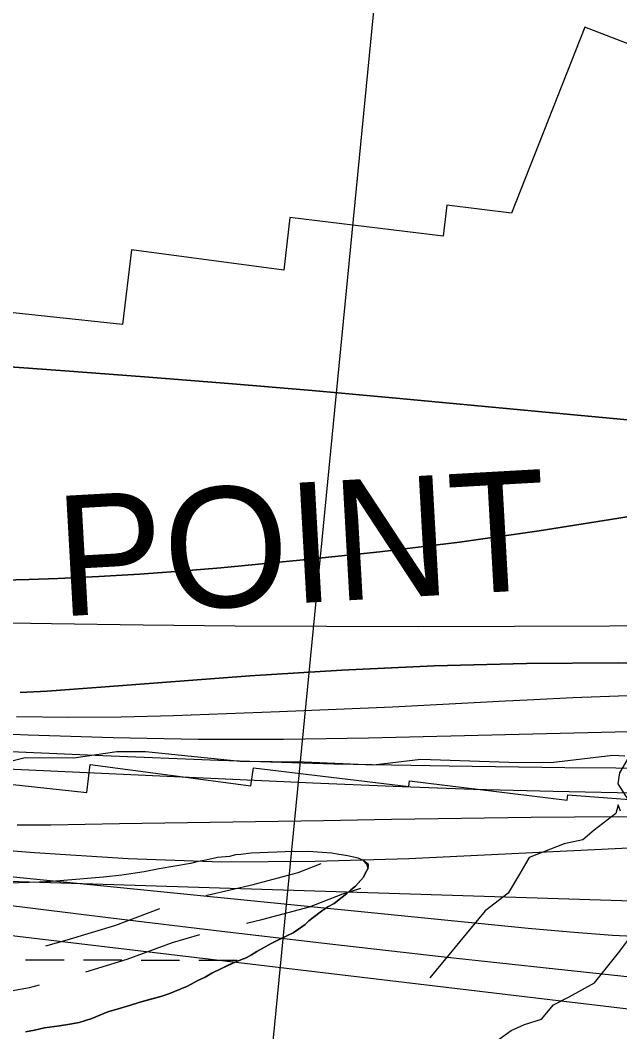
# Model space of a CAD drawing. Extents: x 3161615 to 3199515, y 867541 to 892976.
# Drawn here: x 3193749 to 3194247, y 877359 to 878200 of the extents above; entities that cross this region are included whole.
import ezdxf

# ---------------------------------------------------------------- set-up
doc = ezdxf.new("R2010")
doc.units = 0
for name, color, linetype in [('V-RIVR-EDGE', 7, 'Continuous'), ('V-RIVR-RANG', 7, 'Continuous'), ('V-ROAD-CNTR', 7, 'Continuous'), ('V-RRAP-RVMT', 7, 'Continuous'), ('V-RRAP-RVMT-IDEN', 7, 'Continuous'), ('V-SITE-VEGE', 7, 'Continuous'), ('V-TOPO-DPTH', 7, 'Continuous'), ('V-TOPO-MAJR', 7, 'Continuous'), ('V-TOPO-MINR', 7, 'Continuous'), ('V-TOPO-SHOR', 7, 'Continuous'), ('V-TOPO-WATR', 7, 'Continuous'), ('V-WETL-SWMP', 7, 'Continuous')]:
    doc.layers.add(name, color=color, linetype=linetype)

msp = doc.modelspace()

# ---------------------------------------------------------------- linework, layer by layer
at = {"layer": 'V-RIVR-EDGE'}
for points in [[(3193187.73, 877649.62), (3193226.82, 877641.41), (3193282.59, 877633.64), (3193331.7, 877627.8), (3193401.3, 877618.57), (3193466.59, 877604.1), (3193560.5, 877589.56), (3193631.53, 877578.42), (3193706.87, 877575.37), (3193752.67, 877586.7), (3193793.21, 877586.6), (3193828.99, 877591.76), (3193852.83, 877591.7), (3193931.5, 877583.88), (3193984.9, 877583.27), (3194042.6, 877580.74), (3194081.72, 877585.41), (3194155.15, 877582.85), (3194189.96, 877582.76), (3194241.48, 877588.83), (3194251.49, 877588.33)], [(3194253.87, 877585.46), (3194247.16, 877574.03), (3194245.71, 877564.98), (3194254.74, 877551.13)], [(3194248.04, 877542.08), (3194246.14, 877547.33), (3194244.22, 877540.18), (3194226.06, 877526.4), (3194216.51, 877518.32), (3194201.24, 877515.02), (3194172.12, 877503.64), (3194163.98, 877489.83), (3194154.4, 877474.12), (3194135.29, 877459.38), (3194089.37, 877403.7)], [(3194135.01, 877343.98), (3194156.98, 877359.66), (3194167.96, 877364.88), (3194182.28, 877369.14), (3194192.32, 877381.04), (3194205.21, 877387.68), (3194226.23, 877399.55), (3194246.32, 877424.3), (3194266.89, 877451.43)]]:
    msp.add_lwpolyline(points, dxfattribs=at)
at = {"layer": 'V-RIVR-RANG'}
msp.add_line((3193905.82, 876806.39), (3194044.8, 878227.62), dxfattribs=at)
at = {"layer": 'V-ROAD-CNTR'}
for points in [[(3193903.11, 877472.09), (3193904.1, 877472.37), (3193942.37, 877481.2), (3193979.73, 877491.11), (3193999, 877498.66)], [(3193936.73, 877449.11), (3193949.59, 877452.08), (3193989.08, 877462.56), (3194016.83, 877473.43), (3194032.02, 877478.11)], [(3193769.73, 877430.18), (3193787.56, 877435.04), (3193827.94, 877447.43), (3193864.65, 877461.12)], [(3193803.16, 877408.45), (3193837.59, 877419.01), (3193875.12, 877433.01), (3193898.06, 877439.49)], [(3193665.67, 877396.58), (3193675.1, 877395.71), (3193729.69, 877390.72), (3193756.37, 877395.44), (3193764.67, 877397.71)]]:
    msp.add_lwpolyline(points, dxfattribs=at)
at = {"layer": 'V-RRAP-RVMT'}
for p, q in [((3194218.16, 878194.29), (3194157.33, 878039.53)), ((3194326.97, 878152.08), (3194218.16, 878194.29)), ((3194103.42, 878046.25), (3194100.33, 878020.44)), ((3194157.33, 878039.53), (3194103.42, 878046.25)), ((3193972.93, 878035.84), (3193967.95, 877992.15)), ((3194100.33, 878020.44), (3193972.93, 878035.84)), ((3193841.02, 878008.9), (3193833.52, 877947)), ((3193967.95, 877992.15), (3193841.02, 878008.9)), ((3193833.52, 877947), (3193705.76, 877960.62)), ((3193803.97, 877557.83), (3193806.68, 877581.1)), ((3193806.68, 877581.1), (3193940.5, 877563.38)), ((3193940.5, 877563.38), (3193942.48, 877578.27)), ((3193942.48, 877578.27), (3194071.85, 877562.75)), ((3193674.24, 877571.64), (3193803.97, 877557.83)), ((3194071.85, 877562.75), (3194072.47, 877567.52)), ((3194072.47, 877567.52), (3194203.49, 877551.26)), ((3194203.49, 877551.26), (3194204.05, 877555.89)), ((3194204.05, 877555.89), (3194333.8, 877545.58))]:
    msp.add_line(p, q, dxfattribs=at)
at = {"layer": 'V-SITE-VEGE'}
for p, q in [((3193903, 877501.48), (3193896.71, 877500.35)), ((3193912.58, 877503.55), (3193903, 877501.48)), ((3193922.63, 877504.6), (3193912.58, 877503.55)), ((3193927.67, 877505.76), (3193922.63, 877504.6)), ((3193932.19, 877506.17), (3193927.67, 877505.76)), ((3193940.74, 877507.26), (3193932.19, 877506.17)), ((3193976.13, 877508.56), (3193940.74, 877507.26)), ((3193983.15, 877508.42), (3193976.13, 877508.56)), ((3193988.17, 877508.57), (3193983.15, 877508.42)), ((3193999.69, 877507.84), (3193988.17, 877508.57)), ((3194007.71, 877507.19), (3193999.69, 877507.84)), ((3194013.7, 877506.06), (3194007.71, 877507.19)), ((3194017.45, 877505.49), (3194013.7, 877506.06)), ((3194020.96, 877505.17), (3194017.45, 877505.49)), ((3194029.69, 877502.99), (3194020.96, 877505.17)), ((3194033.67, 877501.41), (3194029.69, 877502.99)), ((3194033.92, 877501.22), (3194033.67, 877501.41)), ((3194036.46, 877498.51), (3194033.92, 877501.22)), ((3193864.23, 877494.22), (3193851.64, 877491.71)), ((3193890.15, 877498.72), (3193864.23, 877494.22)), ((3193896.71, 877500.35), (3193890.15, 877498.72)), ((3194035.47, 877490.33), (3194038.06, 877494.8)), ((3194036.87, 877498.08), (3194036.46, 877498.51)), ((3194038.06, 877494.8), (3194036.87, 877498.08)), ((3193784.78, 877484.5), (3193774.48, 877483.7)), ((3193817.69, 877487.36), (3193784.78, 877484.5)), ((3193833.03, 877489.07), (3193817.69, 877487.36)), ((3193851.64, 877491.71), (3193833.03, 877489.07)), ((3194027.48, 877479.71), (3194034.15, 877487.35)), ((3194034.15, 877487.35), (3194035.47, 877490.33)), ((3193764.19, 877483.15), (3193739.09, 877482.39)), ((3193774.48, 877483.7), (3193764.19, 877483.15)), ((3194020.34, 877473.83), (3194023.66, 877476.77)), ((3194023.66, 877476.77), (3194027.48, 877479.71)), ((3194009.64, 877465.51), (3194016.51, 877470.64)), ((3194016.51, 877470.64), (3194020.34, 877473.83)), ((3193992.35, 877453.81), (3193999.23, 877458.94)), ((3193999.23, 877458.94), (3194004.57, 877462.6)), ((3194004.57, 877462.6), (3194009.64, 877465.51)), ((3193985.72, 877447.92), (3193988.78, 877450.87)), ((3193988.78, 877450.87), (3193992.35, 877453.81)), ((3193975.55, 877441.1), (3193980.12, 877444.02)), ((3193980.12, 877444.02), (3193985.72, 877447.92)), ((3193957.31, 877432.18), (3193970.99, 877438.69)), ((3193970.99, 877438.69), (3193975.55, 877441.1)), ((3193941.07, 877422.72), (3193945.39, 877425.39)), ((3193945.39, 877425.39), (3193957.31, 877432.18)), ((3193916.53, 877411.67), (3193928.42, 877417.2)), ((3193928.42, 877417.2), (3193936.51, 877420.31)), ((3193936.51, 877420.31), (3193941.07, 877422.72)), ((3193907.91, 877407.32), (3193916.53, 877411.67)), ((3193887.64, 877396.69), (3193896.25, 877401.29)), ((3193896.25, 877401.29), (3193902.33, 877404.18)), ((3193902.33, 877404.18), (3193907.91, 877407.32)), ((3193872.21, 877390.22), (3193881.56, 877394.05)), ((3193881.56, 877394.05), (3193887.64, 877396.69)), ((3193847.23, 877382.94), (3193865.4, 877388.1)), ((3193865.4, 877388.1), (3193872.21, 877390.22)), ((3193808.09, 877369.67), (3193821.5, 877375.42)), ((3193821.5, 877375.42), (3193832.09, 877378.22)), ((3193832.09, 877378.22), (3193839.41, 877380.59)), ((3193839.41, 877380.59), (3193847.23, 877382.94)), ((3193789.69, 877365.02), (3193797.49, 877366.36)), ((3193797.49, 877366.36), (3193808.09, 877369.67)), ((3193752.95, 877358.72), (3193760.5, 877360.07)), ((3193760.5, 877360.07), (3193768.81, 877361.92)), ((3193768.81, 877361.92), (3193781.14, 877363.68)), ((3193781.14, 877363.68), (3193789.69, 877365.02))]:
    msp.add_line(p, q, dxfattribs=at)
at = {"layer": 'V-TOPO-DPTH'}
msp.add_line((3197197.02, 877374.43), (3187419.13, 877683.17), dxfattribs=at)
for points in [[(3192807.84, 878021.74), (3193247.93, 877965.55), (3193313.58, 877957.3), (3193379.25, 877949.22), (3193444.96, 877941.41), (3193510.68, 877933.77), (3193613.37, 877922.04), (3193627.78, 877920.49), (3193642.19, 877919.06), (3193656.62, 877917.81), (3193671.06, 877916.68), (3193781.96, 877908.75), (3193851.84, 877903.52), (3193921.7, 877897.98), (3193991.52, 877891.99), (3194061.31, 877885.7), (3194374.98, 877856.38)], [(3194374.98, 877856.38), (3194061.31, 877885.7), (3193991.52, 877891.99), (3193921.7, 877897.98), (3193851.84, 877903.52), (3193781.96, 877908.75), (3193671.06, 877916.68), (3193656.62, 877917.81), (3193642.19, 877919.06), (3193627.78, 877920.49), (3193613.37, 877922.04), (3193510.68, 877933.77), (3193444.96, 877941.41), (3193379.25, 877949.22), (3193313.58, 877957.3), (3193247.93, 877965.55), (3192807.84, 878021.74)], [(3194402.94, 877812.16), (3194246.49, 877785.84), (3194180.37, 877775.44), (3194114.13, 877766), (3194047.69, 877757.99), (3193981.14, 877750.93), (3193915.38, 877744.67), (3193881.59, 877741.75), (3193847.77, 877739.23), (3193813.91, 877737.31), (3193780.02, 877735.79), (3193755.81, 877734.91), (3193734.01, 877734.32)], [(3194402.94, 877812.16), (3194246.49, 877785.84), (3194180.37, 877775.44), (3194114.13, 877766), (3194047.69, 877757.99), (3193981.14, 877750.93), (3193915.38, 877744.67), (3193881.59, 877741.75), (3193847.77, 877739.23), (3193813.91, 877737.31), (3193780.02, 877735.79), (3193755.81, 877734.91), (3193734.01, 877734.32)], [(3193201.51, 877693.43), (3193243.17, 877682.7), (3193265.78, 877677.01), (3193318.95, 877664.39), (3193372.31, 877652.7), (3193425.96, 877642.43), (3193479.81, 877633.11), (3193576.59, 877617.66), (3193595.04, 877615.05), (3193613.52, 877612.86), (3193632.07, 877611.31), (3193650.67, 877610.19), (3193755.02, 877605.74), (3193825.84, 877603.43), (3193896.65, 877602.06), (3193967.49, 877602.12), (3194038.33, 877603.13), (3194391.75, 877611.71)], [(3193201.51, 877693.43), (3193243.17, 877682.7), (3193265.78, 877677.01), (3193318.95, 877664.39), (3193372.31, 877652.7), (3193425.96, 877642.43), (3193479.81, 877633.11), (3193576.59, 877617.66), (3193595.04, 877615.05), (3193613.52, 877612.86), (3193632.07, 877611.31), (3193650.67, 877610.19), (3193755.02, 877605.74), (3193825.84, 877603.43), (3193896.65, 877602.06), (3193967.49, 877602.12), (3194038.33, 877603.13), (3194391.75, 877611.71)], [(3193748.47, 877640.83), (3193770.86, 877642.11), (3193793.24, 877643.58), (3193815.61, 877645.19), (3193939.48, 877654.61), (3194016.21, 877659.52), (3194092.98, 877663.17), (3194169.83, 877664.96), (3194246.71, 877665.5), (3194348.51, 877664.97)], [(3194348.51, 877664.97), (3194246.71, 877665.5), (3194169.83, 877664.96), (3194092.98, 877663.17), (3194016.21, 877659.52), (3193939.48, 877654.61), (3193815.61, 877645.19), (3193793.24, 877643.58), (3193770.86, 877642.11), (3193748.47, 877640.83)]]:
    msp.add_lwpolyline(points, dxfattribs=at)
at = {"layer": 'V-TOPO-MAJR'}
msp.add_lwpolyline([(3193213.34, 877569.68), (3193280.04, 877554.83), (3193347.17, 877542.02), (3193414.57, 877530.58), (3193555.62, 877508.85), (3193579.38, 877505.38), (3193603.17, 877502.17), (3193627.01, 877499.34), (3193650.88, 877496.77), (3194171.04, 877444.96), (3194206.18, 877441.83), (3194241.36, 877439.19), (3194276.58, 877437.29)], dxfattribs=at)
at = {"layer": 'V-TOPO-MINR'}
for points in [[(3194374.98, 877856.38), (3194061.31, 877885.7), (3193991.52, 877891.99), (3193921.7, 877897.98), (3193851.84, 877903.52), (3193781.96, 877908.75), (3193671.06, 877916.68), (3193656.62, 877917.81), (3193642.19, 877919.06), (3193627.78, 877920.49), (3193613.37, 877922.04), (3193510.68, 877933.77), (3193444.96, 877941.41), (3193379.25, 877949.22), (3193313.58, 877957.3), (3193247.93, 877965.55), (3192807.84, 878021.74)], [(3193203.09, 877819.06), (3193246.45, 877805.06), (3193598.53, 877706.94), (3193622.06, 877703.32), (3193645.76, 877701.17), (3193669.59, 877700.01), (3193774.53, 877698.15), (3193850.91, 877697.04), (3193927.3, 877696.24), (3194003.7, 877695.91), (3194080.09, 877695.9), (3194318.79, 877696.6)], [(3193734.01, 877734.32), (3193755.81, 877734.91), (3193780.02, 877735.79), (3193813.91, 877737.31), (3193847.77, 877739.23), (3193881.59, 877741.75), (3193915.38, 877744.67), (3193981.14, 877750.93), (3194047.69, 877757.99), (3194114.13, 877766), (3194180.37, 877775.44), (3194246.49, 877785.84), (3194402.94, 877812.16)], [(3193197.91, 877671.07), (3193278.13, 877654.04), (3193358.72, 877638.9), (3193439.57, 877625.02), (3193561.08, 877605.63), (3193586.62, 877602), (3193612.23, 877598.96), (3193637.92, 877596.79), (3193663.67, 877595.2), (3193817.39, 877588.38), (3193913.39, 877584.66), (3194009.41, 877581.67), (3194105.46, 877579.76), (3194201.53, 877578.58), (3194329.32, 877577.73)], [(3193748.47, 877640.83), (3193770.86, 877642.11), (3193793.24, 877643.58), (3193815.61, 877645.19), (3193939.48, 877654.61), (3194016.21, 877659.52), (3194092.98, 877663.17), (3194169.83, 877664.96), (3194246.71, 877665.5), (3194348.51, 877664.97)], [(3193183.77, 877655.09), (3193290.19, 877635.48), (3193396.9, 877617.32), (3193545.57, 877593.6), (3193578.21, 877588.96), (3193610.93, 877585.04), (3193643.76, 877582.24), (3193676.66, 877580.16), (3193992.09, 877565.61), (3194058.7, 877562.85), (3194125.33, 877560.52), (3194191.98, 877558.82), (3194258.64, 877557.54)], [(3193745.38, 877621.02), (3193788.92, 877620.37), (3193832.47, 877620.75), (3193876.02, 877621.82), (3193964.37, 877625.04), (3194011.37, 877626.91), (3194058.36, 877628.97), (3194105.33, 877631.32), (3194152.3, 877633.88), (3194170.2, 877634.91), (3194208.22, 877636.74), (3194246.25, 877638.09), (3194284.29, 877638.73)], [(3193175.95, 877606.65), (3193222.29, 877595.47), (3193268.63, 877584.27), (3193314.97, 877573.05), (3193361.43, 877562.42), (3193408.04, 877552.59), (3193454.88, 877543.94), (3193501.89, 877536.09), (3193575.93, 877524.68), (3193590.4, 877522.61), (3193604.9, 877520.75), (3193619.44, 877519.21), (3193634, 877517.87), (3193760.43, 877507.68), (3193838.25, 877502.92), (3193916.1, 877500.18), (3193994, 877500.47), (3194071.93, 877502.77), (3194317.9, 877514.81)], [(3193152.04, 877556.98), (3193234.46, 877540.51), (3193317.3, 877525.94), (3193533.44, 877491.78), (3193567.33, 877486.6), (3193601.25, 877481.65), (3193635.23, 877477.04), (3193669.23, 877472.66), (3193823.81, 877453.56), (3193916.26, 877442.38), (3194008.74, 877431.51), (3194101.28, 877421.12), (3194193.86, 877411.04), (3194357.04, 877393.7)], [(3193745.99, 877530.81), (3193773.93, 877530.87), (3193831.17, 877531.83), (3193887.74, 877532.77), (3193944.31, 877533.68), (3194000.88, 877534.56), (3194057.44, 877535.43), (3194173.65, 877537.16), (3194209.78, 877537.54), (3194245.91, 877537.69), (3194282.04, 877537.52)], [(3193128.23, 877531.96), (3193557.85, 877464.12), (3193578.42, 877460.92), (3193599, 877457.79), (3193619.59, 877454.75), (3193640.2, 877451.77), (3193660.82, 877448.92), (3193681.45, 877446.15), (3193702.1, 877443.53), (3193722.76, 877441), (3194326.72, 877369.09)]]:
    msp.add_lwpolyline(points, dxfattribs=at)
at = {"layer": 'V-TOPO-SHOR'}
msp.add_line((3194036.46, 877498.5), (3194037.98, 877498.16), dxfattribs=at)
msp.add_lwpolyline([(3194033.89, 877501.18), (3194036.87, 877498.08), (3194038.06, 877494.8), (3194035.46, 877490.33), (3194034.15, 877487.35), (3194031.58, 877484.39), (3194027.48, 877479.71), (3194023.66, 877476.77), (3194020.34, 877473.83), (3194016.51, 877470.64), (3194009.64, 877465.51), (3194004.57, 877462.6), (3193999.23, 877458.94), (3193992.35, 877453.81), (3193988.78, 877450.87), (3193985.72, 877447.92), (3193980.12, 877444.02), (3193975.55, 877441.1), (3193970.99, 877438.69), (3193962.88, 877434.83), (3193957.31, 877432.18), (3193952.24, 877429.27), (3193945.39, 877425.39), (3193941.07, 877422.72), (3193936.51, 877420.31), (3193928.42, 877417.2), (3193922.6, 877414.56), (3193916.53, 877411.67), (3193907.91, 877407.32), (3193902.33, 877404.18), (3193896.25, 877401.29), (3193887.64, 877396.69), (3193881.56, 877394.05), (3193872.21, 877390.22), (3193865.4, 877388.1), (3193858.08, 877385.99), (3193847.23, 877382.94), (3193839.41, 877380.59), (3193832.09, 877378.22), (3193821.5, 877375.42), (3193814.67, 877372.55), (3193808.09, 877369.67), (3193797.5, 877366.36), (3193789.69, 877365.02), (3193781.14, 877363.68), (3193768.81, 877361.92), (3193760.5, 877360.07), (3193752.95, 877358.72)], dxfattribs=at)
at = {"layer": 'V-TOPO-WATR'}
msp.add_lwpolyline([(3193201.51, 877693.43), (3193243.17, 877682.7), (3193265.78, 877677.01), (3193318.95, 877664.39), (3193372.31, 877652.7), (3193425.96, 877642.43), (3193479.81, 877633.11), (3193576.59, 877617.66), (3193595.04, 877615.05), (3193613.52, 877612.86), (3193632.07, 877611.31), (3193650.67, 877610.19), (3193755.02, 877605.74), (3193825.84, 877603.43), (3193896.65, 877602.06), (3193967.49, 877602.12), (3194038.33, 877603.13), (3194391.75, 877611.71)], dxfattribs=at)
at = {"layer": 'V-WETL-SWMP'}
for p, q in [((3193903, 877501.48), (3193896.71, 877500.35)), ((3193912.57, 877503.55), (3193903, 877501.48)), ((3193922.63, 877504.6), (3193912.57, 877503.55)), ((3193927.67, 877505.76), (3193922.63, 877504.6)), ((3193932.19, 877506.17), (3193927.67, 877505.76)), ((3193940.74, 877507.26), (3193932.19, 877506.17)), ((3193976.13, 877508.56), (3193940.74, 877507.26)), ((3193983.15, 877508.42), (3193976.13, 877508.56)), ((3193988.17, 877508.58), (3193983.15, 877508.42)), ((3193999.69, 877507.85), (3193988.17, 877508.58)), ((3194007.7, 877507.19), (3193999.69, 877507.85)), ((3194013.7, 877506.06), (3194007.7, 877507.19)), ((3194017.45, 877505.49), (3194013.7, 877506.06)), ((3194020.96, 877505.17), (3194017.45, 877505.49)), ((3194029.69, 877502.99), (3194020.96, 877505.17)), ((3194033.68, 877501.41), (3194029.69, 877502.99)), ((3194037.98, 877498.16), (3194033.68, 877501.41)), ((3193864.23, 877494.22), (3193851.64, 877491.71)), ((3193890.15, 877498.72), (3193864.23, 877494.22)), ((3193896.71, 877500.35), (3193890.15, 877498.72)), ((3194035.46, 877490.33), (3194038.06, 877494.8)), ((3194038.43, 877497.27), (3194037.98, 877498.16)), ((3194038.06, 877494.8), (3194038.43, 877497.27)), ((3193784.78, 877484.5), (3193774.48, 877483.7)), ((3193817.69, 877487.36), (3193784.78, 877484.5)), ((3193833.03, 877489.07), (3193817.69, 877487.36)), ((3193851.64, 877491.71), (3193833.03, 877489.07)), ((3194027.48, 877479.71), (3194034.15, 877487.35)), ((3194034.15, 877487.35), (3194035.46, 877490.33)), ((3193764.19, 877483.15), (3193739.09, 877482.4)), ((3193774.48, 877483.7), (3193764.19, 877483.15)), ((3194020.34, 877473.83), (3194023.66, 877476.77)), ((3194023.66, 877476.77), (3194027.48, 877479.71)), ((3194009.64, 877465.51), (3194016.51, 877470.64)), ((3194016.51, 877470.64), (3194020.34, 877473.83)), ((3193992.35, 877453.81), (3193999.23, 877458.95)), ((3193999.23, 877458.95), (3194004.57, 877462.6)), ((3194004.57, 877462.6), (3194009.64, 877465.51)), ((3193985.72, 877447.93), (3193988.78, 877450.88)), ((3193988.78, 877450.88), (3193992.35, 877453.81)), ((3193975.55, 877441.1), (3193980.12, 877444.02)), ((3193980.12, 877444.02), (3193985.72, 877447.93)), ((3193957.31, 877432.18), (3193970.99, 877438.69)), ((3193970.99, 877438.69), (3193975.55, 877441.1)), ((3193941.07, 877422.72), (3193945.39, 877425.4)), ((3193945.39, 877425.4), (3193957.31, 877432.18)), ((3193753.04, 877418.65), (3193785.04, 877418.56)), ((3193801.04, 877418.51), (3193833.04, 877418.42)), ((3193849.04, 877418.38), (3193881.04, 877418.29)), ((3193897.04, 877418.25), (3193929.04, 877418.16)), ((3193922.6, 877414.56), (3193928.42, 877417.2)), ((3193928.42, 877417.2), (3193936.51, 877420.31)), ((3193936.51, 877420.31), (3193941.07, 877422.72)), ((3193907.91, 877407.33), (3193916.53, 877411.67)), ((3193916.53, 877411.67), (3193922.6, 877414.56)), ((3193887.64, 877396.69), (3193896.26, 877401.29)), ((3193896.26, 877401.29), (3193902.33, 877404.18)), ((3193902.33, 877404.18), (3193907.91, 877407.33)), ((3193872.21, 877390.22), (3193881.57, 877394.05)), ((3193881.57, 877394.05), (3193887.64, 877396.69)), ((3193847.23, 877382.94), (3193865.4, 877388.1)), ((3193865.4, 877388.1), (3193872.21, 877390.22)), ((3193808.09, 877369.67), (3193821.5, 877375.42)), ((3193821.5, 877375.42), (3193832.09, 877378.22)), ((3193832.09, 877378.22), (3193839.41, 877380.59)), ((3193839.41, 877380.59), (3193847.23, 877382.94)), ((3193789.69, 877365.02), (3193797.5, 877366.37)), ((3193797.5, 877366.37), (3193808.09, 877369.67)), ((3193752.95, 877358.72), (3193760.5, 877360.07)), ((3193760.5, 877360.07), (3193768.81, 877361.92)), ((3193768.81, 877361.92), (3193781.14, 877363.68)), ((3193781.14, 877363.68), (3193789.69, 877365.02))]:
    msp.add_line(p, q, dxfattribs=at)

# ---------------------------------------------------------------- texts
at = {"layer": 'V-RRAP-RVMT-IDEN'}
msp.add_text('POINT', height=100, rotation=3.20995, dxfattribs=at).set_placement((3193781.46, 877704.07))

doc.saveas('drawing.dxf')
